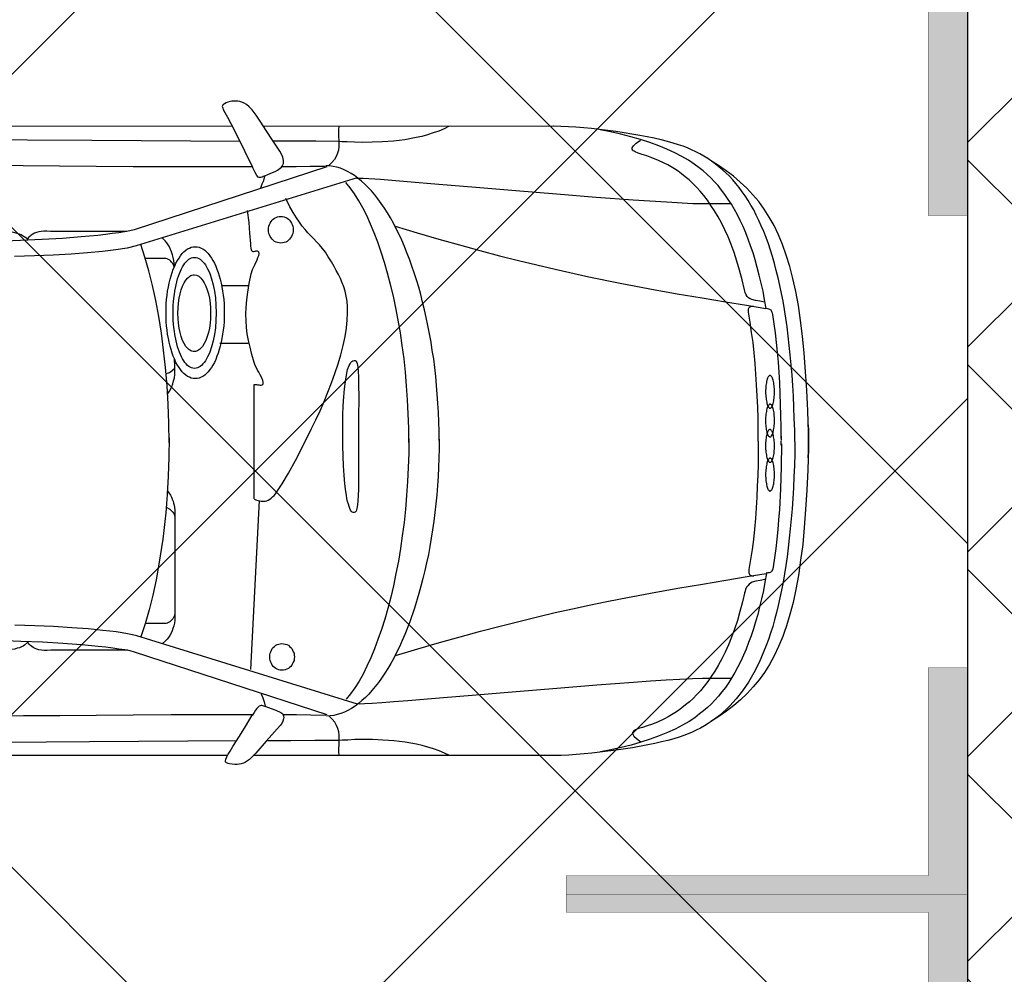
# Model space of a CAD drawing. Header units: millimetres. Extents: x 747415 to 1601423, y -236173 to 551995.
# Tile 447 of 549: x 1159889 to 1162609, y 195716 to 198354. Entities that reach past the tile are written whole.
import ezdxf

# ---------------------------------------------------------------- set-up
doc = ezdxf.new("R2010")
doc.units = ezdxf.units.MM
doc.header["$LTSCALE"] = 100
doc.header["$MEASUREMENT"] = 0
doc.linetypes.add('DASHED2', pattern=[9.525, 6.35, -3.175])
doc.layers.get('0').update_dxf_attribs({"linetype": 'CONTINUOUS', "lineweight": 0})
for name, color, linetype in [('T--A9041_VERHARDING_Parkeren', 9, 'CONTINUOUS'), ('T--L9041_VERHARDING_Wegen', 7, 'CONTINUOUS'), ('T--L9082_INRICHTING_SPECIFIEK_Auto', 8, 'CONTINUOUS')]:
    doc.layers.add(name, color=color, linetype=linetype)
for name, color, linetype, lineweight in [('T--A9041_VERHARDING_Wegen', 21, 'CONTINUOUS', 0), ('T--A9042_BEPLANTING', 90, 'CONTINUOUS', 0), ('T--L9067_BEHEERVOORZIENING_Belijning', 7, 'DASHED2', 0)]:
    doc.layers.add(name, color=color, linetype=linetype, lineweight=lineweight)
doc.layers.add('T--A9072_BELIJNING', color=7, linetype='CONTINUOUS', lineweight=0, true_color=0xffffff)

# ---------------------------------------------------------------- blocks, each defined once
blk = doc.blocks.new('auto17')
for p, q in [((703.6, 867.6), (1533.8, 867.6)), ((1604.8, 867.6), (3518.7, 867.6)), ((1540.9, 629.4), (1516.7, 162.7)), ((115.7, 361.8), (115.3, 362.7)), ((75.7, 9.3), (75.7, -1.4)), ((75.7, -15.2), (75.7, -2.9)), ((1548.1, -271.5), (1626.2, -271.5)), ((1545.7, -430.3), (1621.5, -430.3)), ((705, -871.5), (1505.7, -871)), ((1591.9, -871), (3520.1, -872))]:
    blk.add_line(p, q)
for points in [[(1499.5, 732.3), (1484.7, 737.2), (1471.9, 741.6), (1458.1, 748.5), (1454.7, 750.4), (1452.3, 752.9), (1450.9, 755.8), (1450, 758.8), (1449.5, 762.2), (1450, 765.6), (1451.9, 772), (1455.2, 778.9), (1459.5, 784.3), (1498.1, 827.9), (1527.1, 860.7), (1544.8, 878.4), (1550, 882.3), (1555.7, 885.7), (1561.4, 888.2), (1567.2, 890.1), (1572.8, 891.6), (1578.1, 892.1), (1585.2, 892.1), (1592.4, 891.6), (1599.5, 890.1), (1602.9, 889.7), (1605.3, 888.7), (1607.6, 887.2), (1609.5, 885.7), (1610.5, 884.3), (1611, 882.8), (1610, 877.4), (1607.1, 870.5), (1602.9, 863.2), (1598.1, 855.3), (1593.8, 848.5), (1590, 842.6), (1572.4, 814.1), (1555.7, 786.7), (1536.7, 755.8)], [(37.6, 1), (38.1, 33.9), (39, 66.2), (40.5, 97.1), (41.9, 127.5), (43.8, 156.8), (45.7, 185.8), (48.1, 213.7), (50.5, 241.2), (53.3, 267.1), (56.2, 293.1), (59.5, 318.1), (62.9, 342.1), (66.7, 365.7), (70.5, 388.7), (74.8, 410.8), (79.1, 431.8), (83.8, 452.9), (88.6, 472.5), (93.8, 492.1), (99.1, 510.7), (104.8, 528.9), (110.5, 546.5), (116.7, 563.2), (123.3, 579.4), (136.7, 610.3), (151, 638.7), (166.2, 664.7), (182.4, 688.7), (199.6, 710.3), (217.7, 730.4), (226.7, 739.2), (236.7, 748), (246.2, 756.3), (256.3, 764.2), (266.7, 771.5), (277.2, 778.9), (287.7, 785.2), (298.6, 791.6), (310.1, 797), (321.5, 802.4), (333, 807.8), (344.9, 812.2), (357.7, 816.6), (372.5, 821), (388.7, 825.4), (405.8, 829.8), (424.9, 834.2), (444.4, 838.2), (486.3, 846), (531.1, 852.9), (576.9, 858.3)], [(116.2, 364.2), (120.5, 388.2), (124.8, 411.7), (130, 434.3), (135.2, 456.3), (140.5, 477.4), (146.2, 498), (152.4, 517.6), (158.6, 536.7), (165.7, 555.3), (172.4, 573), (179.6, 590.2), (187.2, 606.8), (195.3, 622.5), (203.4, 637.7), (211.9, 651.9), (220.5, 665.6), (229.6, 678.9), (239.1, 691.1), (248.6, 703.4), (258.6, 714.2), (268.6, 725), (279.1, 734.8), (290.1, 744.1), (301, 752.4), (314.4, 763.2), (330.1, 773.5), (348.2, 783.8), (368.2, 794.1), (389.6, 803.9), (413, 813.2), (437.3, 822.5), (463, 830.8), (489.6, 838.7), (517.3, 845.5), (545.9, 851.9), (574.4, 857.3)], [(576.9, 858.3), (598.7, 860.7), (620.2, 862.7), (641.6, 864.7), (662.6, 866.1), (683, 867.1), (703.1, 867.6)], [(991.7, 867.6), (1006, 860.7), (1020.8, 854.4), (1036, 849), (1051.3, 844.1), (1067, 839.6), (1082.7, 836.2), (1098.4, 833.3), (1114.1, 830.3), (1129.9, 828.4), (1145.6, 826.9), (1160.8, 825.4), (1175.6, 824.5), (1204.2, 823.5), (1230.4, 823), (1253.2, 823.5), (1272.8, 824.5), (1288, 824.9), (1297.5, 825.4), (1364.2, 825.9), (1429.9, 826.4), (1494.7, 826.4)], [(1297.1, 866.6), (1297.5, 856.8), (1297.5, 847.5), (1297.1, 838.2), (1297.1, 828.9), (1296.6, 820), (1297.1, 810.7), (1298, 801.9), (1300.4, 793.1), (1303.7, 784.3), (1308.5, 775.4), (1315.6, 767.1), (1324.7, 758.3)], [(121, 381.3), (133.4, 383.8), (145.3, 385.8), (155.7, 388.7), (160, 391.2), (164.3, 394.1), (168.1, 398), (171.5, 402.4), (173.8, 408.8), (175.8, 416.6), (175.8, 415.2), (182.4, 443.1), (189.6, 469.6), (196.7, 494.6), (204.8, 518.6), (212.9, 540.6), (221.5, 561.7), (230.5, 581.3), (239.6, 600), (249.1, 617.1), (258.6, 633.8), (268.6, 649), (278.6, 662.7), (288.6, 675.9), (298.6, 688.2), (308.7, 699), (319.1, 709.8), (329.1, 719.1), (339.6, 727.4), (349.6, 735.7), (359.6, 743.1), (369.2, 749.5), (378.7, 755.3), (388.2, 760.7), (397.7, 765.6), (415.4, 774), (431.5, 780.3), (445.9, 785.2), (458.7, 789.6), (469.7, 793.1), (477.8, 796.5), (481.1, 798), (483.5, 799.9), (484.9, 801.9), (486.3, 803.9), (486.3, 805.8), (485.8, 808.3), (482.5, 813.7), (475.4, 820.5), (463.5, 829.3)], [(1579.1, 826.9), (1986.8, 829.3), (2343.6, 831.8)], [(2336.4, -835.2), (1979.7, -832.8), (1571.4, -830.3)], [(1246.1, 725), (1855.8, 536.7), (1867.7, 533.8), (1881, 530.8), (1896.3, 528.4), (1912.5, 525.9), (1930.1, 523.5), (1949.2, 521.5), (1990.1, 517.6), (2035.4, 514.2), (2085.4, 511.2), (2137.3, 508.8), (2192.6, 506.8)], [(1.9, -49.5), (0.9, -44.6), (0, -32.3), (0, -16.2), (0, 0), (0, 12.2), (0.4, 17.7), (2.4, 77.9), (4.7, 134.3), (8.1, 187.2), (11.9, 237.2), (16.2, 284.3), (21.9, 327.9), (28.1, 369.6), (35.2, 408.3), (42.8, 444.1), (47.1, 461.3), (51.4, 477.9), (56.2, 493.6), (61, 509.3), (66.2, 524.5), (71.4, 538.7), (82.9, 566.1), (94.8, 591.6), (108.1, 615.6), (121.9, 637.7), (136.7, 658.3), (152.9, 677.9), (170, 696), (187.7, 713.2), (206.7, 728.9), (226.7, 744.6), (247.7, 759.3), (270.1, 773)], [(1020.3, -6.4), (1020.3, 19.6), (1021.2, 45.6), (1022.2, 71.1), (1023.2, 96.6), (1025.1, 121.6), (1027, 146.6), (1029.3, 171.5), (1032.2, 195.6), (1035.1, 219.6), (1038.4, 243.6), (1042.2, 266.7), (1046.5, 289.7), (1050.3, 312.2), (1055.1, 334.8), (1059.8, 356.4), (1065.1, 377.9), (1070.8, 399), (1076.5, 419.6), (1088.4, 459.8), (1101.3, 497.5), (1115.6, 532.8), (1122.7, 549.9), (1130.3, 566.6), (1138, 582.3), (1146.1, 598), (1154.2, 612.7), (1162.3, 626.9), (1170.8, 640.1), (1179.4, 653.4), (1188, 665.2), (1197, 676.9), (1206.1, 687.7), (1215.1, 697.5), (1224.2, 707.3), (1233.7, 715.7), (1243.2, 723.5), (1252.7, 730.8), (1262.3, 737.2), (1272.3, 742.6), (1281.8, 747.5), (1291.8, 751.4), (1301.8, 754.4), (1311.8, 756.8), (1321.8, 757.8), (1331.8, 758.3)], [(1329.4, 754.9), (1862.5, 581.3), (1874.4, 578.4), (1888.7, 575.5), (1904.9, 573), (1922, 570.5), (1941.6, 568.1), (1962.5, 565.7), (2008.2, 561.7), (2059.7, 557.8), (2115.9, 554.4), (2175.9, 551.9), (2239.2, 549.5)], [(1333.7, 756.3), (1375.2, 755.8), (1414.2, 755.3), (1453.3, 754.9)], [(1499, 732.8), (1502.4, 731.8), (1505.2, 730.8), (1507.6, 729.9), (1510, 729.4), (1512.4, 729.4), (1515.2, 729.9), (1517.6, 731.3), (1520.5, 733.8), (1523.8, 737.2), (1527.6, 742.1), (1531.9, 748.5), (1536.7, 756.3)], [(1535.7, 754.9), (1651.5, 754.9), (1760.5, 754.9), (1865.3, 755.8), (1967.8, 756.3), (2068.7, 757.3), (2168.8, 757.8), (2269.3, 758.8), (2372.7, 759.3), (2479.3, 759.7), (2589.4, 759.7), (2706.1, 759.3), (2830.9, 758.3), (2925.7, 756.3), (3030, 752.9), (3139.1, 749), (3248.1, 744.6), (3353.4, 741.1), (3450.1, 739.7)], [(1246.1, 724), (1240.8, 724.5), (1227, 724), (1205.1, 722.5), (1178.9, 720.5), (1146.1, 718.1), (1107, 715.2), (1019.8, 707.8), (917.9, 699.5), (807.4, 690.1), (695, 680.8), (584.9, 672), (483.5, 664.7), (436.3, 661.2), (393.4, 658.3), (355.3, 656.3), (321, 654.8), (293.4, 653.9), (272.5, 653.9), (213.9, 653.9)], [(1104.2, -7.8), (1104.6, 31.9), (1105.6, 71.1), (1107.5, 110.3), (1110.3, 148.5), (1113.7, 186.3), (1117.5, 223.5), (1122.2, 260.3), (1127.5, 295.6), (1133.2, 330.4), (1139.9, 364.7), (1146.5, 398), (1154.2, 429.9), (1162.3, 460.8), (1170.8, 490.7), (1179.9, 519.1), (1189.4, 546.5), (1198.9, 572.5), (1209.4, 597), (1219.9, 620.5), (1230.8, 642.1), (1241.8, 661.7), (1253.2, 680.3), (1265.1, 697), (1277, 711.7)], [(1511.9, 696.5), (1507.6, 708.3), (1503.8, 718.6), (1500.9, 731.3)], [(1420.4, 594.6), (1420.9, 599.5), (1421.4, 604.4), (1423.3, 609.3), (1425.2, 613.2), (1427.6, 617.6), (1430.4, 621), (1433.8, 624), (1437.1, 626.9), (1441.4, 628.9), (1445.7, 630.3), (1450, 631.3), (1454.7, 631.8), (1459.5, 631.3), (1463.8, 630.3), (1468.1, 628.9), (1471.9, 626.9), (1475.2, 624), (1478.6, 621), (1481.4, 617.6), (1483.8, 613.2), (1485.7, 609.3), (1487.6, 604.4), (1488.5, 599.5), (1488.5, 594.6), (1488.5, 589.7), (1487.6, 584.8), (1485.7, 580.4), (1483.8, 575.9), (1481.4, 572), (1478.6, 568.6), (1475.2, 565.7), (1471.9, 562.7), (1468.1, 560.7), (1463.8, 559.3), (1459.5, 558.3), (1454.7, 557.8), (1450, 558.3), (1445.7, 559.3), (1441.4, 560.7), (1437.1, 562.7), (1433.8, 565.7), (1430.4, 568.6), (1427.6, 572), (1425.2, 575.9), (1423.3, 580.4), (1421.4, 584.8), (1420.9, 589.7), (1420.4, 594.6), (1420.4, 594.6)], [(1140.8, 591.1), (1079.4, 572.5), (1019.8, 555.3), (962.7, 539.2), (906.4, 524), (852.1, 509.8), (800.2, 496.6), (748.8, 484.3), (699.7, 472.5), (652.1, 462.2), (605.9, 451.9), (561.6, 442.6), (519.2, 434.3), (436.8, 418.6), (361.5, 404.9), (292.9, 393.6), (228.1, 382.8), (169.5, 373), (117.2, 364.2)], [(1880.7, 576.4), (2093.5, 576.4), (2103, 576.9), (2111.6, 576.9), (2118.8, 576.4), (2125.9, 575.5), (2131.6, 573.5), (2136.8, 571.5), (2141.6, 569.1), (2145.9, 566.1), (2149.7, 563.2), (2153.1, 559.8), (2155.9, 555.8), (2158.7, 551.9)], [(2157.3, 555.4), (2165.9, 562.7), (2169.7, 565.2), (2174.5, 567.1), (2179.7, 569.6), (2185.9, 571), (2193.1, 573), (2200.7, 574.5), (2209.2, 575.5), (2219.3, 576.4), (2230.2, 576.9), (2242.1, 576.9), (2255.4, 576.4), (2353.6, 577.4)], [(1771.4, 134.9), (1762.4, 148), (1760.1, 153.4), (1757.7, 158.8), (1755.3, 164.2), (1753.9, 170.1), (1752.5, 176), (1751.5, 181.9), (1750.5, 188.2), (1750.5, 194.6), (1750.5, 486.2), (1751, 494.1), (1752, 501.9), (1753.4, 509.3), (1755.8, 516.1), (1758.2, 523), (1761, 529.4), (1764.4, 535.7), (1768.2, 541.2), (1772, 546.1), (1776.3, 550.4), (1785.2, 558.5)], [(1766.7, -10.3), (1767.2, 43.1), (1769.1, 95.1), (1772, 146.1), (1773.9, 171.5), (1775.8, 196.6), (1778.2, 221.1), (1781, 245.1), (1783.9, 269.1), (1787.2, 292.1), (1794.4, 338.2), (1802.5, 382.3), (1811.5, 424.5), (1821.5, 465.2), (1832.5, 503.4), (1844.4, 539.2)], [(1774.6, 181.4), (1764.4, 186.8), (1761.5, 189.2), (1758.6, 191.7), (1756.3, 194.6), (1754.3, 197.5), (1752.9, 201.5), (1751.5, 204.9), (1750.5, 208.8), (1750.5, 212.7), (1750.5, 470.6), (1750.5, 474.5), (1751.5, 478.9), (1752.9, 482.3), (1754.3, 486.2), (1756.3, 489.7), (1759.1, 492.6), (1761.5, 495.5), (1764.4, 498), (1767.7, 500), (1771, 501.4), (1774.8, 502.4), (1778.7, 502.4), (1832.1, 502.4)], [(74.8, 5.9), (75.3, 69.6), (77.1, 130.4), (80.5, 187.8), (82.9, 215.7), (84.8, 243.1), (87.6, 269.6), (90.5, 295.6), (93.8, 321.1), (97.6, 345.6), (97.6, 345.6), (97.6, 346.6), (97.6, 347), (98.6, 351.4), (100, 354.4), (101, 356.8), (102.4, 358.8), (103.8, 360.3), (105.7, 361.3), (109.1, 362.2), (112.9, 362.7), (117.2, 363.7)], [(139.1, -1.4), (139.1, 30.4), (139.6, 61.8), (140.5, 92.6), (141.5, 123), (142.4, 153.4), (144.3, 183.3), (146.7, 212.7), (149.1, 241.7), (152.4, 270.1), (155.7, 298.5), (160, 326), (164.8, 353.4), (165.3, 356.8), (164.8, 359.8), (164.8, 362.7), (164.3, 365.2), (163.4, 366.7), (162.4, 367.6), (160.5, 368.6), (158.6, 369.6), (155.3, 370.6), (151.5, 371.1)], [(1243.7, -13.2), (1243.7, 42.7), (1243.2, 91.2), (1243.7, 130.9), (1244.2, 148.5), (1245.1, 163.2), (1246.1, 175), (1247.5, 184.8), (1249.4, 191.7), (1252.3, 194.6), (1255.2, 196.1), (1258, 196.1), (1260.4, 195.1), (1262.8, 192.6), (1265.1, 189.2), (1267.5, 184.8), (1269.4, 179.4), (1271.3, 172.5), (1273.2, 165.2), (1275.1, 156.8), (1276.6, 148), (1278, 138.2), (1280.9, 116.7), (1282.8, 93.1), (1284.7, 67.2), (1285.6, 39.7), (1286.6, 11.8), (1286.6, -17.1), (1286.6, -45.6), (1286.1, -73), (1285.2, -99), (1283.7, -123.5), (1281.8, -146), (1279.4, -166.1), (1276.6, -183.8), (1273.2, -199), (1269, -210.3), (1266.6, -215.2), (1264.2, -218.6), (1261.3, -221.6), (1258.5, -223.5), (1255.6, -224.5), (1252.3, -224), (1250.9, -223.5), (1249.4, -221.6), (1248, -218.6), (1247, -215.7), (1246.1, -211.2), (1245.1, -205.8), (1244.2, -194.1), (1243.2, -178.9), (1243.2, -160.7), (1242.8, -119.6), (1243.2, -69.6), (1243.7, -13.2), (1243.7, -13.2)], [(1531.4, 158.8), (1524.3, 161.8), (1517.6, 163.2), (1511.9, 164.2), (1506.2, 164.7), (1501.4, 164.2), (1496.7, 163.2), (1492.4, 161.8), (1488.1, 159.3), (1484.2, 156.4), (1480.4, 152.9), (1476.6, 149), (1472.8, 144.6), (1466.6, 135.8), (1454.2, 116.2), (1437.1, 86.8), (1417.6, 52), (1395.7, 10.3), (1372.8, -36.3), (1360.9, -60.3), (1349.4, -85.3), (1338.5, -111.3), (1328, -136.7), (1317.5, -162.7), (1308.5, -188.7), (1299.4, -214.7), (1291.8, -240.2), (1285.6, -265.2), (1280.4, -290.1), (1276.6, -313.7), (1274.2, -336.2), (1273.2, -355.3), (1273.7, -372.5), (1274.7, -388.2), (1277, -402.4), (1279.9, -415.6), (1283.7, -427.4), (1288, -439.2), (1292.8, -450.4), (1298.5, -461.7), (1304.7, -473), (1310.9, -484.3), (1318, -496.5), (1326.6, -510.7), (1334.7, -523.5), (1342.8, -533.8), (1350.9, -543.6), (1359, -552.4), (1367.1, -560.7), (1374.7, -569), (1382.8, -577.4), (1390.4, -586.2), (1398.5, -595.5), (1406.1, -606.3), (1414.2, -618.6), (1423.8, -633.3), (1432.8, -649), (1443.8, -671.5)], [(1531.4, 157.8), (1531.4, -157.8), (1528.6, -158.3), (1525.2, -157.8), (1521.9, -157.3), (1518.1, -156.8), (1514.7, -156.4), (1511.9, -156.4), (1509, -156.8), (1507.1, -158.3), (1506.2, -160.7), (1506.2, -164.2), (1507.6, -169.1), (1510.5, -176), (1514.7, -184.3), (1518.5, -191.6), (1521.9, -197.5), (1525.2, -203.9), (1528.6, -210.3), (1531.4, -218.6), (1537.6, -240.7), (1542.8, -260.8), (1547.1, -279.4), (1550.5, -298), (1552.8, -315.7), (1553.8, -333.8), (1554.3, -351.9), (1553.3, -371), (1551.4, -391.6), (1549, -413.2), (1545.2, -437.2), (1540, -463.7), (1536.2, -475.4), (1530, -488.7), (1523.3, -502.4), (1521, -508.8), (1519, -514.6), (1518.1, -519.1), (1518.1, -521), (1518.5, -523), (1519, -523.9), (1520, -525), (1521.9, -525.9), (1523.8, -525.9), (1526.7, -525.9), (1528.6, -525.4), (1530.9, -525), (1532.9, -524.4), (1534.3, -524.4), (1535.7, -525), (1536.7, -525.4), (1538.1, -527.4), (1539, -530.3), (1539.5, -534.3), (1540.5, -539.7), (1540.9, -547), (1543.3, -576.4), (1545.7, -605.8), (1549.5, -638.7)], [(1.4, 44.6), (0, 27), (0, -6.8), (0.4, -25), (2.4, -85.3), (4.7, -141.6), (8.1, -194.1), (11.9, -244.6), (16.6, -291.1), (21.9, -334.8), (28.1, -376.4), (35.2, -414.7), (43.3, -450.4), (51.9, -484.3), (61.4, -515.6), (71.9, -544.5), (83.3, -571.5), (95.3, -597), (108.6, -620.5), (122.4, -642.6), (137.7, -663.1), (153.8, -682.3), (170.5, -700.4), (188.6, -717.1), (207.7, -733.3), (227.7, -748.4), (248.6, -763.2), (271, -776.9)], [(37.6, 1), (38.1, -31.8), (39.5, -64.2), (40.5, -95.1), (41.9, -125.4), (43.8, -155.4), (45.7, -183.8), (48.1, -212.2), (50.5, -239.7), (53.3, -266.1), (56.2, -291.6), (59.5, -317.1), (62.9, -341.1), (66.7, -364.7), (70.5, -387.7), (74.8, -409.7), (79.1, -431.8), (83.8, -452.4), (89.1, -472.5), (94.3, -492.1), (99.5, -511.2), (105.2, -529.3), (111, -547), (117.2, -564.2), (123.8, -580.3), (130.5, -596), (137.2, -611.2), (144.3, -625.9), (151.5, -640.1), (159.1, -653.4), (167.2, -666.6), (174.8, -678.9), (183.4, -690.6), (192, -701.9), (200.5, -713.2), (209.6, -723.5), (218.6, -733.3), (228.1, -742.6), (237.7, -751.4), (247.7, -759.7), (257.7, -767.6), (267.7, -775.4), (278.6, -782.3), (289.1, -789.1), (300.1, -795), (311.5, -800.9), (322.9, -806.3), (334.4, -811.7), (346.3, -816.1), (359.1, -820.5), (373.9, -824.9), (390.1, -829.3), (407.3, -833.7), (426.3, -838.2), (445.9, -842.1), (466.3, -846), (487.8, -849.9), (509.7, -853.3), (532, -856.8), (554.9, -859.7), (577.8, -862.7)], [(1104.2, 2.5), (1104.6, -37.2), (1105.6, -76.5), (1107.5, -115.7), (1110.3, -153.9), (1113.7, -191.6), (1117.5, -228.4), (1122.2, -265.2), (1127.5, -300.9), (1133.7, -335.8), (1139.9, -369.6), (1147, -402.4), (1154.7, -434.3), (1162.7, -465.2), (1171.3, -495.1), (1180.3, -523.5), (1189.9, -550.9), (1199.9, -576.9), (1209.9, -600.9), (1220.4, -624.5), (1231.3, -646), (1242.8, -665.6), (1254.2, -684.3), (1266.1, -700.9), (1278, -715.6)], [(1766.7, 2), (1767.2, -51), (1769.1, -103.4), (1772, -154.4), (1776.3, -204.4), (1781.5, -252.9), (1787.7, -299.9), (1794.8, -345.6), (1803.4, -389.7), (1812.5, -431.3), (1822.5, -471.5), (1833.4, -509.8), (1844.9, -544.4)], [(75.7, -8.8), (75.7, -41.2), (76.2, -72.5), (77.1, -102.9), (78.1, -133.3), (79.5, -162.7), (81.4, -191.6), (83.3, -219.6), (85.7, -247.5), (88.6, -274), (91.4, -300.5), (94.8, -325.9), (98.6, -351), (99.5, -355.3), (101, -358.8), (101.9, -361.2), (103.4, -363.2), (104.8, -364.2), (106.7, -365.1), (110, -366.1), (113.8, -366.6), (118.1, -367.6)], [(139.1, -1.4), (139.1, -33.3), (139.6, -64.7), (140.5, -95.6), (141.5, -126.5), (143.4, -156.8), (145.3, -186.7), (147.6, -216.2), (150, -245.1), (153.4, -274), (157.2, -301.9), (161.5, -329.9), (166.2, -357.3), (166.2, -360.7), (165.7, -363.7), (165.7, -366.6), (165.3, -369.1), (164.3, -370.5), (163.4, -371.5), (161.5, -372.5), (159.6, -373.5), (156.2, -374.5), (152.4, -375)], [(1020.8, -2.9), (1020.8, -28.9), (1021.7, -54.9), (1022.7, -80.4), (1023.7, -105.9), (1025.5, -130.8), (1027.5, -155.4), (1029.8, -180.4), (1032.7, -204.4), (1035.6, -228.4), (1039.4, -251.9), (1042.7, -275), (1047, -298), (1051.3, -320.6), (1056, -342.6), (1060.8, -364.2), (1066.1, -385.7), (1071.3, -406.3), (1077, -426.9), (1083.2, -447), (1089.4, -466.6), (1095.6, -485.3), (1102.2, -503.9), (1109.4, -522), (1116.5, -539.2), (1123.7, -556.3), (1131.3, -572.5), (1138.9, -588.2), (1147, -603.9), (1155.1, -618.1), (1163.2, -632.3), (1171.8, -645.5), (1180.3, -658.3), (1189.4, -670.5), (1198, -681.8), (1207, -692.6), (1216.1, -702.4), (1225.6, -711.7), (1235.1, -720), (1244.7, -727.9), (1254.2, -735.2), (1263.7, -741.1), (1273.2, -746.5), (1283.2, -751.4), (1293.3, -755.3), (1303.2, -758.3), (1313.3, -760.7), (1323.3, -761.7), (1333.3, -762.2)], [(1770.7, -131), (1765.3, -139.7), (1761.5, -145.6), (1758.6, -151.9), (1756.3, -159.3), (1753.9, -167.6), (1752, -176), (1751, -185.8), (1750.5, -196), (1750.5, -207.3), (1751.3, -228.1)], [(1614.3, -356.3), (1614.3, -343.6), (1614.8, -331.3), (1615.7, -319.6), (1617.2, -307.8), (1618.6, -296.5), (1620.5, -285.3), (1622.9, -274.5), (1625.3, -264.2), (1628.1, -254.4), (1631, -244.6), (1634.3, -235.8), (1637.6, -227.4), (1641.4, -219.1), (1645.3, -211.7), (1649.5, -204.9), (1653.8, -199), (1658.6, -193.1), (1663.4, -188.2), (1668.1, -183.8), (1672.9, -180.4), (1678.1, -177.9), (1683.4, -175.5), (1688.6, -174.5), (1694.3, -174), (1700, -174.5), (1705.3, -175.5), (1710.5, -177.9), (1715.8, -180.4), (1720.5, -183.8), (1725.8, -188.2), (1730.5, -193.1), (1734.8, -199), (1739.1, -204.9), (1743.4, -211.7), (1747.7, -219.1), (1751, -227.4), (1754.8, -235.8), (1758.2, -244.6), (1761, -254.4), (1763.9, -264.2), (1766.2, -274.5), (1768.6, -285.3), (1770.6, -296.5), (1772, -307.8), (1773.4, -319.6), (1774.4, -331.3), (1774.8, -343.6), (1774.8, -356.3), (1774.8, -368.6), (1774.4, -380.9), (1773.4, -393.1), (1772, -404.9), (1770.6, -416.1), (1768.6, -427.4), (1766.2, -438.2), (1763.9, -448.5), (1761, -458.3), (1758.2, -467.6), (1754.8, -476.9), (1751, -485.3), (1747.7, -493.1), (1743.4, -500.4), (1739.1, -507.3), (1734.8, -513.7), (1730.5, -519.6), (1725.8, -524.4), (1720.5, -528.9), (1715.8, -532.3), (1710.5, -534.8), (1705.3, -537.2), (1700, -538.2), (1694.3, -538.7), (1688.6, -538.2), (1683.4, -537.2), (1678.1, -534.8), (1672.9, -532.3), (1668.1, -528.9), (1663.4, -524.4), (1658.6, -519.6), (1653.8, -513.7), (1649.5, -507.3), (1645.3, -500.4), (1641.4, -493.1), (1637.6, -485.3), (1634.3, -476.9), (1631, -467.6), (1628.1, -458.3), (1625.3, -448.5), (1622.9, -438.2), (1620.5, -427.4), (1618.6, -416.1), (1617.2, -404.9), (1615.7, -393.1), (1614.8, -380.9), (1614.3, -368.6), (1614.3, -356.3), (1614.3, -356.3)], [(1774.8, -187.9), (1768.6, -189.7), (1765.8, -191.1), (1762.9, -192.6), (1750.5, -203.2)], [(1636.7, -355.8), (1637.2, -334.8), (1638.6, -314.7), (1641.4, -296), (1644.8, -278.4), (1649.1, -261.7), (1654.3, -247.5), (1656.7, -240.7), (1660, -234.3), (1662.9, -228.4), (1666.2, -223.5), (1669.5, -218.6), (1672.9, -214.7), (1676.7, -210.8), (1680.5, -207.8), (1684.3, -205.4), (1688.1, -203.9), (1691.9, -202.9), (1696.2, -202.4), (1700.5, -202.9), (1704.3, -203.9), (1708.1, -205.4), (1711.9, -207.8), (1715.8, -210.8), (1719.1, -214.7), (1722.9, -218.6), (1726.2, -223.5), (1729.6, -228.4), (1732.5, -234.3), (1735.3, -240.7), (1738.1, -247.5), (1743.4, -261.7), (1747.2, -278.4), (1750.5, -296), (1752, -305.3), (1753.4, -315.2), (1754.3, -325), (1754.8, -334.8), (1755.3, -345.6), (1755.3, -355.8), (1755.3, -366.1), (1754.8, -376.9), (1754.3, -386.7), (1753.4, -396.5), (1752, -406.3), (1750.5, -415.6), (1747.2, -433.3), (1743.4, -450), (1738.1, -464.2), (1735.3, -471), (1732.5, -477.4), (1729.6, -483.3), (1726.2, -488.2), (1722.9, -493.1), (1719.1, -497), (1715.8, -500.9), (1711.9, -503.9), (1708.1, -506.3), (1704.3, -507.8), (1700.5, -508.8), (1696.2, -509.2), (1691.9, -508.8), (1688.1, -507.8), (1684.3, -506.3), (1680.5, -503.9), (1676.7, -500.9), (1672.9, -497), (1669.5, -493.1), (1666.2, -488.2), (1662.9, -483.3), (1660, -477.4), (1656.7, -471), (1654.3, -464.2), (1649.1, -450), (1644.8, -433.3), (1641.4, -415.6), (1638.6, -397), (1637.2, -376.9), (1636.7, -355.8), (1636.7, -355.8)], [(1652, -354.9), (1652.4, -340.7), (1653.3, -326.9), (1655.3, -313.7), (1658.1, -301.4), (1661, -290.1), (1665.3, -279.9), (1669.5, -271), (1674.3, -263.2), (1679.6, -257.3), (1682.4, -254.9), (1685.3, -252.9), (1688.1, -250.9), (1691, -250), (1693.9, -249), (1697.2, -249), (1700, -249), (1703.4, -250), (1706.2, -250.9), (1709.1, -252.9), (1711.9, -254.9), (1714.8, -257.3), (1720.1, -263.2), (1724.8, -271), (1729.1, -279.9), (1732.9, -290.1), (1735.8, -301.4), (1738.6, -313.7), (1740.5, -326.9), (1741.5, -340.7), (1742, -354.9), (1741.5, -369.1), (1740.5, -382.8), (1738.6, -396), (1735.8, -408.3), (1732.9, -419.6), (1729.1, -429.9), (1724.8, -438.7), (1720.1, -446.5), (1714.8, -452.4), (1711.9, -454.8), (1709.1, -456.8), (1706.2, -458.8), (1703.4, -459.8), (1700, -460.7), (1697.2, -460.7), (1691, -459.8), (1684.8, -457.3), (1679.6, -452.4), (1674.3, -446.5), (1669.5, -438.7), (1665.3, -429.9), (1661, -419.6), (1658.1, -408.3), (1655.3, -396), (1653.3, -382.8), (1652.4, -369.1), (1652, -354.9), (1652, -354.9)], [(117.2, -368.1), (121.5, -392.1), (125.8, -415.6), (131, -438.2), (136.2, -460.2), (141.5, -481.3), (147.2, -501.9), (153.4, -521.5), (160, -540.6), (166.7, -559.3), (173.4, -576.9), (181, -594.1), (188.6, -610.7), (196.2, -626.4), (204.8, -641.6), (212.9, -655.8), (222, -669.5), (231, -682.8), (240.5, -695), (250.1, -707.3), (260.1, -718.1), (270.1, -728.9), (280.6, -738.7), (291.5, -748), (302.5, -756.3), (315.8, -767.1), (331.5, -777.4), (349.6, -787.7), (369.2, -798), (391.1, -807.8), (413.9, -817.1), (438.2, -826.4), (464, -834.7), (491.1, -842.6), (518.2, -849.4), (546.8, -855.8), (575.4, -861.2)], [(1142.3, -595.5), (1080.8, -576.9), (1021.2, -559.7), (964.1, -543.6), (907.9, -527.9), (853.6, -513.7), (801.2, -500.9), (700.2, -476.4), (606.8, -455.8), (520.1, -438.2), (438.2, -422.5), (362.9, -408.8), (293.9, -397.5), (229.1, -386.7), (171, -376.9), (118.1, -368.1)], [(121.9, -385.2), (134.8, -387.7), (146.2, -389.7), (156.7, -392.6), (161.5, -394.6), (165.7, -397.5), (169.5, -400.9), (172.4, -405.8), (174.8, -411.7), (176.7, -419.1), (183.4, -447), (190.5, -474), (197.7, -498.5), (205.8, -522.5), (213.9, -545), (222.4, -565.6), (231.5, -585.7), (240.5, -604.3), (250.1, -621.5), (259.6, -637.7), (269.6, -652.9), (279.6, -667.1), (289.6, -679.8), (299.6, -692.1), (309.6, -703.4), (320.1, -713.7), (330.1, -723), (340.6, -731.8), (350.6, -739.6), (360.6, -747), (370.1, -753.4), (379.6, -759.3), (389.1, -764.6), (398.7, -769.5), (416.3, -777.9), (432.5, -784.2), (446.8, -789.6), (459.7, -793.5), (470.6, -797.5), (478.7, -800.4), (482, -802.4), (484.4, -803.8), (485.8, -805.8), (487.3, -807.8), (487.3, -809.7), (486.8, -812.2), (483.5, -817.6), (476.3, -824.4), (464.4, -833.2)], [(1751.4, -484.4), (1753.4, -500.9), (1754.8, -508.8), (1756.7, -516.6), (1759.6, -524.4), (1762.4, -531.3), (1765.8, -538.2), (1769.1, -544.1), (1772.9, -549.5), (1777.2, -554.4), (1785.4, -562.8)], [(1752.1, -482.8), (1753.3, -485.8), (1754.8, -489.7), (1756.7, -493.2), (1759.5, -496.1), (1761.9, -499), (1764.8, -501.5), (1768.1, -503.4), (1771.4, -504.9), (1775.3, -505.9), (1779.1, -505.9), (1832.3, -505.9)], [(1247, -728.9), (1857.2, -540.6), (1882, -534.8), (1913.4, -529.8), (1950.6, -525.4), (1991.6, -521.5), (2036.8, -518.1), (2086.4, -515.6), (2138.7, -513.2), (2194, -511.2)], [(1330.9, -759.3), (1863.4, -585.7), (1875.3, -582.8), (1889.6, -579.8), (1905.8, -577.4), (1923.4, -574.9), (1942.5, -572.5), (1963.5, -570), (2009.2, -565.6), (2060.6, -561.7), (2117.3, -558.8), (2176.9, -555.8), (2240.2, -553.4)], [(1423.8, -585.2), (1424.2, -580.3), (1424.7, -575.4), (1426.6, -571), (1428.5, -566.6), (1430.9, -562.7), (1433.8, -559.3), (1437.1, -556.3), (1440.4, -553.4), (1444.3, -551.4), (1448.5, -549.9), (1452.8, -549), (1457.6, -548.4), (1462.3, -549), (1466.6, -549.9), (1470.9, -551.4), (1475.2, -553.4), (1478.6, -556.3), (1481.9, -559.3), (1484.7, -562.7), (1487.1, -566.6), (1489, -571), (1490.9, -575.4), (1491.9, -580.3), (1491.9, -585.2), (1491.9, -590.1), (1490.9, -595), (1489, -600), (1487.1, -603.9), (1484.7, -608.3), (1481.9, -611.7), (1478.6, -614.6), (1475.2, -617.6), (1470.9, -619.5), (1466.6, -621), (1462.3, -622), (1457.6, -622.5), (1452.8, -622), (1448.5, -621), (1444.3, -619.5), (1440.4, -617.6), (1437.1, -614.6), (1433.8, -611.7), (1430.9, -608.3), (1428.5, -603.9), (1426.6, -600), (1424.7, -595), (1424.2, -590.1), (1423.8, -585.2), (1423.8, -585.2)], [(1883, -580.8), (2094.5, -580.8), (2104, -581.3), (2112.5, -581.3), (2119.7, -580.3), (2126.8, -579.4), (2132.6, -577.9), (2138.3, -575.9), (2143, -573.5), (2147.3, -570.5), (2150.6, -567.6), (2154.5, -564.2), (2159.9, -556.7)], [(2157.3, -560.2), (2171.1, -569), (2175.4, -571.5), (2180.2, -573.5), (2185.9, -575.4), (2192.6, -576.9), (2200.2, -578.4), (2208.3, -579.4), (2217.8, -579.8), (2227.3, -579.8), (2238.8, -579.4), (2250.7, -578.4), (2351, -576.4)], [(1247.5, -727.9), (1230.8, -727.9), (1182.7, -724.9), (1108.4, -719.1), (1021.2, -711.7), (919.3, -703.4), (808.8, -694), (695.9, -684.7), (586.3, -675.9), (484.9, -668.5), (392.5, -662.2), (320.1, -658.3), (273.4, -657.8), (214.8, -657.8)], [(1512.9, -700.9), (1509, -712.2), (1505.2, -722), (1502.4, -733.3)], [(1501.9, -734.2), (1493.8, -738.2), (1487.1, -741.1), (1480.4, -743.5), (1473.8, -746.5), (1467.1, -750.4), (1459.5, -755.3), (1456.2, -758.3), (1453.8, -761.2), (1451.9, -765.1), (1450.9, -768.6), (1450, -772.5), (1450.5, -776.9), (1451.9, -785.7), (1455.7, -794.5), (1460.9, -802.8), (1480.9, -833.2), (1498.1, -859.7), (1513.3, -882.8), (1526.2, -902.4), (1537.1, -917.1), (1545.2, -925.4), (1552.8, -931.3), (1559.5, -935.2), (1565.7, -937.6), (1571.4, -939.6), (1576.7, -940.6), (1580.5, -941.1), (1585.2, -941.1), (1589.5, -941.1), (1593.3, -940.6), (1597.2, -940.1), (1600.5, -939.1), (1603.8, -938.1), (1609.1, -936.2), (1613.4, -933.7), (1616.2, -931.8), (1618.1, -930.3), (1619.1, -928.3), (1619.6, -926.4), (1619.1, -923.9), (1618.1, -921), (1616.7, -917.6), (1612.4, -909.2), (1605.3, -896.5), (1595.7, -878.9), (1576.7, -841.1), (1557.1, -801.4), (1535.7, -758.8)], [(1501.4, -734.2), (1506.2, -732.3), (1509.5, -730.8), (1512.9, -729.8), (1515.7, -729.4), (1518.1, -729.8), (1520, -730.8), (1524.3, -735.2), (1529, -744.1), (1535.7, -758.8)], [(1335.2, -760.2), (1376.6, -760.2), (1415.2, -759.7), (1454.2, -759.3)], [(1536.7, -759.3), (1652, -759.3), (1761, -759.3), (1865.8, -759.7), (1968.2, -760.2), (2069.2, -761.2), (2169.2, -762.2), (2270.2, -762.7), (2373.6, -763.2), (2480.3, -763.6), (2590.8, -763.6), (2707.5, -763.2), (2831.8, -762.2), (2926.6, -760.7), (3030.9, -757.3), (3140, -753.4), (3249.6, -748.9), (3354.4, -745.5), (3451.1, -744.1)], [(1298, -870.5), (1298.5, -861.2), (1298.5, -851.4), (1298.5, -842.1), (1298, -833.2), (1297.5, -823.9), (1298, -815.1), (1298.9, -805.8), (1301.4, -797), (1305.2, -788.1), (1309.9, -779.3), (1316.6, -771), (1326.1, -762.2)], [(992.7, -871.5), (1007, -864.6), (1021.7, -858.3), (1037, -852.9), (1052.2, -847.9), (1067.9, -843.6), (1083.6, -840.1), (1115.6, -834.2), (1147, -830.3), (1177, -828.3), (1205.6, -827.4), (1231.8, -826.9), (1254.2, -827.4), (1274.2, -828.3), (1289, -828.8), (1298.5, -829.3), (1361.4, -829.8), (1418.5, -829.8), (1479, -829.8)], [(577.8, -862.7), (599.7, -865.1), (621.1, -867.1), (642.6, -868.5), (663.5, -870), (684, -871), (704, -871.5)]]:
    blk.add_lwpolyline(points)
for points in [[(106.2, 45.7, 0.160669), (108.6, 46.6, 0.089762), (110.9, 49.1, 0.048317), (113, 53.3, 0.029972), (114.8, 59, 0.021217), (116.4, 65.8, 0.016703), (117.5, 73.7, 0.014363), (118.3, 82.2, 0.013351), (118.5, 91, 0.013351), (118.3, 99.9, 0.014363), (117.6, 108.4, 0.016703), (116.5, 116.3, 0.021217), (115, 123.1, 0.029972), (113.2, 128.8, 0.048317), (111.1, 133, 0.089762), (108.8, 135.6, 0.160669), (106.5, 136.5, 0.160669), (104.1, 135.6, 0.089762), (101.8, 133, 0.048317), (99.7, 128.8, 0.029972), (97.8, 123.2, 0.021217), (96.3, 116.3, 0.016703), (95.1, 108.5, 0.014363), (94.4, 100, 0.013351), (94.1, 91.1, 0.013351), (94.3, 82.3, 0.014363), (95, 73.8, 0.016703), (96.1, 65.9, 0.021217), (97.6, 59, 0.029972), (99.4, 53.4, 0.048317), (101.5, 49.2, 0.089762), (103.8, 46.6, 0.160669)], [(106.7, -33.6, 0.159094), (109.2, -32.7, 0.089825), (111.5, -30.1, 0.048671), (113.6, -25.9, 0.03028), (115.4, -20.3, 0.021465), (116.9, -13.4, 0.01691), (118, -5.5, 0.014547), (118.6, 3, 0.013523), (118.8, 11.8, 0.013523), (118.5, 20.7, 0.014547), (117.8, 29.2, 0.01691), (116.6, 37, 0.021465), (115, 43.9, 0.03028), (113.1, 49.5, 0.048671), (110.9, 53.7, 0.089825), (108.6, 56.3, 0.159094), (106.2, 57.1, 0.159094), (103.8, 56.3, 0.089825), (101.5, 53.7, 0.048671), (99.4, 49.5, 0.03028), (97.5, 43.8, 0.021465), (96, 36.9, 0.01691), (94.9, 29.1, 0.014547), (94.3, 20.5, 0.013523), (94.1, 11.7, 0.013523), (94.4, 2.8, 0.014547), (95.2, -5.7, 0.01691), (96.4, -13.5, 0.021465), (97.9, -20.4, 0.03028), (99.8, -26, 0.048671), (102, -30.2, 0.089825), (104.3, -32.7, 0.159094)], [(106.2, -103.6, 0.159111), (108.6, -102.8, 0.089825), (110.9, -100.2, 0.048668), (113.1, -96, 0.030277), (115, -90.4, 0.021462), (116.6, -83.5, 0.016908), (117.8, -75.7, 0.014545), (118.5, -67.2, 0.013521), (118.8, -58.3, 0.013521), (118.6, -49.5, 0.014545), (118, -41, 0.016908), (116.9, -33.1, 0.021462), (115.4, -26.2, 0.030277), (113.6, -20.6, 0.048668), (111.5, -16.4, 0.089825), (109.2, -13.8, 0.159111), (106.7, -12.9, 0.159111), (104.3, -13.7, 0.089825), (102, -16.3, 0.048668), (99.8, -20.5, 0.030277), (97.9, -26.1, 0.021462), (96.4, -33, 0.016908), (95.2, -40.8, 0.014545), (94.4, -49.3, 0.013521), (94.1, -58.2, 0.013521), (94.3, -67, 0.014545), (94.9, -75.5, 0.016908), (96, -83.4, 0.021462), (97.5, -90.3, 0.030277), (99.4, -95.9, 0.048668), (101.5, -100.1, 0.089825), (103.8, -102.7, 0.159111)], [(106.5, -182.9, 0.160669), (108.8, -182.1, 0.089762), (111.1, -179.5, 0.048317), (113.2, -175.3, 0.029972), (115, -169.6, 0.021217), (116.5, -162.7, 0.016703), (117.6, -154.9, 0.014363), (118.3, -146.4, 0.013351), (118.5, -137.5, 0.013351), (118.3, -128.7, 0.014363), (117.5, -120.2, 0.016703), (116.4, -112.3, 0.021217), (114.8, -105.5, 0.029972), (113, -99.8, 0.048317), (110.9, -95.6, 0.089762), (108.6, -93.1, 0.160669), (106.2, -92.2, 0.160669), (103.8, -93.1, 0.089762), (101.5, -95.7, 0.048317), (99.4, -99.9, 0.029972), (97.6, -105.5, 0.021217), (96.1, -112.4, 0.016703), (95, -120.2, 0.014363), (94.3, -128.8, 0.013351), (94.1, -137.6, 0.013351), (94.4, -146.5, 0.014363), (95.1, -155, 0.016703), (96.3, -162.8, 0.021217), (97.8, -169.7, 0.029972), (99.7, -175.3, 0.048317), (101.8, -179.5, 0.089762), (104.1, -182.1, 0.160669)]]:
    blk.add_lwpolyline(points, format="xyb", close=True)
blk = doc.blocks.new('9041_parkeerplaats_2500x5000_hoeklijn')
at = {"layer": 'T--A9072_BELIJNING', "linetype": 'Continuous'}
h = blk.add_hatch(color=256, dxfattribs=at)
h.paths.add_polyline_path([(-1200, -1390), (-1250, -1390), (-1250, -2500), (-625, -2500), (-625, -2390), (-1200, -2390)])
h.paths.add_polyline_path([(1250, -1390), (1200, -1390), (1200, -2390), (625, -2390), (625, -2500), (1250, -2500)])
at = {"layer": 'T--L9067_BEHEERVOORZIENING_Belijning', "const_width": 1}
for points in [[(-1200, -1390), (-1250, -1390), (-1250, -2500), (-625, -2500), (-625, -2390), (-1200, -2390)], [(1250, -1390), (1200, -1390), (1200, -2390), (625, -2390), (625, -2500), (1250, -2500)]]:
    blk.add_lwpolyline(points, close=True, dxfattribs=at)
blk = doc.blocks.new('*U293')
at = {"layer": 'T--L9067_BEHEERVOORZIENING_Belijning'}
blk.add_blockref('9041_parkeerplaats_2500x5000_hoeklijn', (0, 1945, -0.5), dxfattribs=at)
blk = doc.blocks.new('*U294')
at = {"layer": 'T--L9067_BEHEERVOORZIENING_Belijning', "color": 0, "linetype": 'ByBlock', "lineweight": -2, "transparency": 16777216}
for p in [(0, 0), (2500, 0)]:
    blk.add_blockref('*U293', p, dxfattribs=at)

msp = doc.modelspace()

# ---------------------------------------------------------------- hatches: boundary and pattern name
at = {"layer": 'T--A9041_VERHARDING_Parkeren', "linetype": 'Continuous'}
h = msp.add_hatch(dxfattribs=at)
h.set_pattern_fill('ANSI37', color=256, scale=10000, style=0)
h.paths.add_polyline_path([(1162508.673, 241218.765), (1162196.865, 241189.439), (1152508.673, 240937.759), (1152508.673, 193325.106), (1162508.673, 193325.106)])
at = {"layer": 'T--A9041_VERHARDING_Wegen', "linetype": 'Continuous'}
h = msp.add_hatch(dxfattribs=at)
h.set_pattern_fill('AR-HBONE', color=256, scale=100, style=0)
h.paths.add_polyline_path([(1162508.673, 193125.106), (1167408.673, 193834.318), (1167408.673, 241689.024), (1162508.673, 241218.765)])
at = {"layer": 'T--A9042_BEPLANTING'}
h = msp.add_hatch(dxfattribs=at)
h.set_pattern_fill('GRASS', color=256, scale=1500, style=0)
edge = h.paths.add_edge_path()
edge.add_line((1194589.183, 247525.193), (1194593.64, 247264.881))
edge.add_line((1194593.64, 247264.881), (1189597.042, 247120.843))
edge.add_line((1189597.042, 247120.843), (1179615.176, 246734.424))
edge.add_line((1179615.176, 246734.424), (1169673.169, 246260.926))
edge.add_line((1169673.169, 246260.926), (1159743.156, 245284.429))
edge.add_line((1159743.156, 245284.429), (1149794.302, 244232.037))
edge.add_line((1149794.302, 244232.037), (1139904.319, 243419.621))
edge.add_line((1139904.319, 243419.621), (1138613.747, 243325.021))
edge.add_line((1138613.747, 243325.021), (1135690.007, 243117.197))
edge.add_line((1135690.007, 243117.197), (1132771.926, 242932.503))
edge.add_line((1132771.926, 242932.503), (1129859.398, 242758.599))
edge.add_line((1129859.398, 242758.599), (1126616.556, 242566.575))
edge.add_line((1126616.556, 242566.575), (1123385.964, 242364.695))
edge.add_line((1123385.964, 242364.695), (1120184.728, 242139.833))
edge.add_line((1120184.728, 242139.833), (1117014.113, 241880.011))
edge.add_line((1117014.113, 241880.011), (1113876.289, 241570.228))
edge.add_line((1113876.289, 241570.228), (1110773.76, 241198.319))
edge.add_line((1110773.76, 241198.319), (1107692.214, 240764.72))
edge.add_line((1107692.214, 240764.72), (1104624.361, 240306.925))
edge.add_line((1104624.361, 240306.925), (1101572.465, 239835.828))
edge.add_line((1101572.465, 239835.828), (1100403.086, 239650.924))
edge.add_line((1100403.086, 239650.924), (1097780.987, 239217.99))
edge.add_line((1097780.987, 239217.99), (1095157.329, 238732.83))
edge.add_line((1095157.329, 238732.83), (1092526.922, 238274.052))
edge.add_line((1092526.922, 238274.052), (1089457.602, 237766.051))
edge.add_line((1089457.602, 237766.051), (1086388.73, 237224.846))
edge.add_line((1086388.73, 237224.846), (1083401.545, 236651.668))
edge.add_line((1083401.545, 236651.668), (1080469.385, 236024.459))
edge.add_line((1080469.385, 236024.459), (1077519.444, 235269.823))
edge.add_line((1077519.444, 235269.823), (1074567.867, 234454.498))
edge.add_line((1074567.867, 234454.498), (1071611.505, 233602.32))
edge.add_line((1071611.505, 233602.32), (1068661.406, 232725.291))
edge.add_line((1068661.406, 232725.291), (1065719.424, 231822.381))
edge.add_line((1065719.424, 231822.381), (1062684.54, 230856.109))
edge.add_line((1062684.54, 230856.109), (1059866.196, 229920.836))
edge.add_line((1059866.196, 229920.836), (1056845.381, 228880.035))
edge.add_line((1056845.381, 228880.035), (1054034.15, 227860.451))
edge.add_line((1054034.15, 227860.451), (1051908.682, 227043.859))
edge.add_line((1051908.682, 227043.859), (1051192.354, 226766.278))
edge.add_line((1051192.354, 226766.278), (1050671.69, 226564.519))
edge.add_line((1050671.69, 226564.519), (1049927.631, 226262.62))
edge.add_line((1049927.631, 226262.62), (1049070.32, 225903.54))
edge.add_line((1049070.32, 225903.54), (1048360.834, 225606.376))
edge.add_line((1048360.834, 225606.376), (1045574.185, 224396.868))
edge.add_line((1045574.185, 224396.868), (1042746.023, 223102.062))
edge.add_line((1042746.023, 223102.062), (1039916.204, 221736.561))
edge.add_line((1039916.204, 221736.561), (1037264.038, 220364.549))
edge.add_line((1037264.038, 220364.549), (1036639.036, 220037.907))
edge.add_line((1036639.036, 220037.907), (1035761.731, 219567.084))
edge.add_line((1035761.731, 219567.084), (1034455.173, 218860.02))
edge.add_line((1034455.173, 218860.02), (1031834.519, 217415.207))
edge.add_line((1031834.519, 217415.207), (1029063.532, 215837.52))
edge.add_line((1029063.532, 215837.52), (1026493.513, 214322.916))
edge.add_line((1026493.513, 214322.916), (1023661.374, 212596.81))
edge.add_line((1023661.374, 212596.81), (1021148.701, 211011.913))
edge.add_line((1021148.701, 211011.913), (1018664.489, 209394.723))
edge.add_line((1018664.489, 209394.723), (1016111.63, 207674.051))
edge.add_line((1016111.63, 207674.051), (1013541.964, 205866.676))
edge.add_line((1013541.964, 205866.676), (1011054.819, 204060.939))
edge.add_line((1011054.819, 204060.939), (1008551.61, 202180.933))
edge.add_line((1008551.61, 202180.933), (1006071.977, 200261.271))
edge.add_line((1006071.977, 200261.271), (1003623.026, 198305.877))
edge.add_line((1003623.026, 198305.877), (1001255.469, 196356.541))
edge.add_line((1001255.469, 196356.541), (998895.97, 194358.237))
edge.add_line((998895.97, 194358.237), (996592.894, 192340.973))
edge.add_line((996592.894, 192340.973), (994271.188, 190253.094))
edge.add_line((994271.188, 190253.094), (992089.799, 188232.713))
edge.add_line((992089.799, 188232.713), (989855.126, 186096.735))
edge.add_line((989855.126, 186096.735), (987565.682, 183840.779))
edge.add_line((987565.682, 183840.779), (985556.73, 181812.43))
edge.add_line((985556.73, 181812.43), (983340.235, 179499.914))
edge.add_line((983340.235, 179499.914), (981234.422, 177237.565))
edge.add_line((981234.422, 177237.565), (979162.94, 174943.215))
edge.add_line((979162.94, 174943.215), (977214.691, 172724.59))
edge.add_line((977214.691, 172724.59), (975036.892, 170165.071))
edge.add_line((975036.892, 170165.071), (973160.412, 167901.106))
edge.add_line((973160.412, 167901.106), (971300.145, 165540.186))
edge.add_line((971300.145, 165540.186), (970653.489, 164750.347))
edge.add_line((970653.489, 164750.347), (969323.906, 163031.694))
edge.add_line((969323.906, 163031.694), (967532.389, 160664.585))
edge.add_line((967532.389, 160664.585), (965620.33, 158124.446))
edge.add_line((965620.33, 158124.446), (963729.485, 155559.861))
edge.add_line((963729.485, 155559.861), (962160.024, 153368.205))
edge.add_line((962160.024, 153368.205), (960583.853, 151476.839))
edge.add_line((960583.853, 151476.839), (957868.106, 147829.141))
edge.add_line((957868.106, 147829.141), (955546.579, 144354.957))
edge.add_line((955546.579, 144354.957), (952781.766, 139999.101))
edge.add_line((952781.766, 139999.101), (950228.309, 135925.671))
edge.add_line((950228.309, 135925.671), (947689.507, 131669.07))
edge.add_line((947689.507, 131669.07), (945836.511, 128467.426))
edge.add_line((945836.511, 128467.426), (939785.242, 117718.876))
edge.add_line((939785.242, 117718.876), (930712.869, 102774.401))
edge.add_line((930712.869, 102774.401), (922173.53, 90199.799))
edge.add_arc((831492.457, 157259.067), 112782.989, 306.60619454, 323.5168236, ccw=False)
edge.add_line((898746.269, 66722.183), (906881.323, 58450.839))
edge.add_arc((1039056.702, -43733.649), 167068.849, 138.06483794, 142.29247104, ccw=False)
edge.add_line((914773.924, 67916.66), (924725.806, 83316.857))
edge.add_line((924725.806, 83316.857), (935036.865, 100427.915))
edge.add_line((935036.865, 100427.915), (938271.243, 105214.41))
edge.add_line((938271.243, 105214.41), (944567.151, 115601.153))
edge.add_line((944567.151, 115601.153), (949536.685, 124088.131))
edge.add_line((949536.685, 124088.131), (954824.472, 132626.587))
edge.add_line((954824.472, 132626.587), (959827.89, 140132.671))
edge.add_line((959827.89, 140132.671), (963059.812, 145135.12))
edge.add_line((963059.812, 145135.12), (965500.197, 148828.356))
edge.add_line((965500.197, 148828.356), (966613.361, 150562.786))
edge.add_line((966613.361, 150562.786), (968025.373, 152669.584))
edge.add_line((968025.373, 152669.584), (969925.147, 155201.552))
edge.add_line((969925.147, 155201.552), (971712.101, 157704.465))
edge.add_line((971712.101, 157704.465), (973307.285, 159791.446))
edge.add_line((973307.285, 159791.446), (974380.773, 161326.936))
edge.add_line((974380.773, 161326.936), (975513.5, 162711.848))
edge.add_line((975513.5, 162711.848), (977022.752, 164676.523))
edge.add_line((977022.752, 164676.523), (979125.989, 167160.936))
edge.add_line((979125.989, 167160.936), (980701.644, 168861.659))
edge.add_line((980701.644, 168861.659), (983077.997, 171627.505))
edge.add_line((983077.997, 171627.505), (985074.319, 173856.029))
edge.add_line((985074.319, 173856.029), (986909.132, 175828.505))
edge.add_line((986909.132, 175828.505), (989063.699, 178159.256))
edge.add_line((989063.699, 178159.256), (991154.428, 180245.145))
edge.add_line((991154.428, 180245.145), (993121.205, 182057.606))
edge.add_line((993121.205, 182057.606), (995324.494, 184142.051))
edge.add_line((995324.494, 184142.051), (997280.219, 186006.612))
edge.add_line((997280.219, 186006.612), (999623.744, 188200.448))
edge.add_line((999623.744, 188200.448), (1002349.065, 190608.065))
edge.add_line((1002349.065, 190608.065), (1004754.956, 192653.066))
edge.add_line((1004754.956, 192653.066), (1007294.928, 194741.918))
edge.add_line((1007294.928, 194741.918), (1008978.786, 196161.928))
edge.add_line((1008978.786, 196161.928), (1011076.047, 197755.95))
edge.add_line((1011076.047, 197755.95), (1013065.241, 199247.814))
edge.add_line((1013065.241, 199247.814), (1015821.037, 201346.882))
edge.add_line((1015821.037, 201346.882), (1017686.716, 202722.52))
edge.add_line((1017686.716, 202722.52), (1020957.031, 204817.97))
edge.add_line((1020957.031, 204817.97), (1023228.197, 206313.401))
edge.add_line((1023228.197, 206313.401), (1026470.58, 208376.744))
edge.add_line((1026470.58, 208376.744), (1028603.548, 209658.432))
edge.add_line((1028603.548, 209658.432), (1030968.801, 211111.637))
edge.add_line((1030968.801, 211111.637), (1032974.557, 212278.47))
edge.add_line((1032974.557, 212278.47), (1034989.373, 213415.47))
edge.add_line((1034989.373, 213415.47), (1036654.679, 214452.728))
edge.add_line((1036654.679, 214452.728), (1038246.03, 215241.653))
edge.add_line((1038246.03, 215241.653), (1039948.347, 216202.761))
edge.add_line((1039948.347, 216202.761), (1041825.775, 217172.039))
edge.add_line((1041825.775, 217172.039), (1043014.131, 217759.859))
edge.add_line((1043014.131, 217759.859), (1045164.207, 218821.145))
edge.add_line((1045164.207, 218821.145), (1047341.541, 219812.404))
edge.add_line((1047341.541, 219812.404), (1050071.07, 221013.985))
edge.add_line((1050071.07, 221013.985), (1051244.22, 221490.97))
edge.add_line((1051244.22, 221490.97), (1052347.556, 221956.97))
edge.add_line((1052347.556, 221956.97), (1053649.506, 222430.47))
edge.add_line((1053649.506, 222430.47), (1054533.126, 222784.97))
edge.add_line((1054533.126, 222784.97), (1056086.056, 223306.47))
edge.add_line((1056086.056, 223306.47), (1057869.317, 223968.97))
edge.add_line((1057869.317, 223968.97), (1060574.556, 224929.97))
edge.add_line((1060574.556, 224929.97), (1063483.693, 225922.97))
edge.add_line((1063483.693, 225922.97), (1065608.903, 226631.593))
edge.add_line((1065608.903, 226631.593), (1069173.064, 227676.47))
edge.add_line((1069173.064, 227676.47), (1072281.977, 228625.637))
edge.add_line((1072281.977, 228625.637), (1075375.394, 229611.47))
edge.add_line((1075375.394, 229611.47), (1077123.927, 230119.62))
edge.add_line((1077123.927, 230119.62), (1080375.394, 230986.97))
edge.add_line((1080375.394, 230986.97), (1082892.594, 231747.063))
edge.add_line((1082892.594, 231747.063), (1087287.423, 232727.295))
edge.add_line((1087287.423, 232727.295), (1089726.851, 233304.236))
edge.add_line((1089726.851, 233304.236), (1092683.446, 233905.227))
edge.add_line((1092683.446, 233905.227), (1095564.394, 234529.046))
edge.add_line((1095564.394, 234529.046), (1098820.303, 235134.124))
edge.add_line((1098820.303, 235134.124), (1101429.17, 235680.801))
edge.add_line((1101429.17, 235680.801), (1102775.394, 235932.97))
edge.add_line((1102775.394, 235932.97), (1105482.445, 236248.973))
edge.add_line((1105482.445, 236248.973), (1107758.807, 236612.397))
edge.add_line((1107758.807, 236612.397), (1110496.735, 236978.709))
edge.add_line((1110496.735, 236978.709), (1115376.091, 237663.748))
edge.add_line((1115376.091, 237663.748), (1120160.891, 238162.648))
edge.add_line((1120160.891, 238162.648), (1122883.614, 238303.454))
edge.add_line((1122883.614, 238303.454), (1125390.669, 238461.915))
edge.add_line((1125390.669, 238461.915), (1128123.405, 238391.97))
edge.add_line((1128123.405, 238391.97), (1132768.171, 238736.47))
edge.add_line((1132768.171, 238736.47), (1135790.587, 239107.966))
edge.add_line((1135790.587, 239107.966), (1138342.94, 239481.456))
edge.add_line((1138342.94, 239481.456), (1142060.43, 239524.47))
edge.add_line((1142060.43, 239524.47), (1147419.918, 239838.053))
edge.add_line((1147419.918, 239838.053), (1152508.673, 240937.759))
edge.add_line((1152508.673, 240937.759), (1161790.445, 241405.25))
edge.add_line((1161790.445, 241405.25), (1166293.104, 242414.317))
edge.add_line((1166293.104, 242414.317), (1170003.913, 243136.47))
edge.add_line((1170003.913, 243136.47), (1182817.631, 243902.97))
edge.add_line((1182817.631, 243902.97), (1191677.387, 244103.47))
edge.add_line((1191677.387, 244103.47), (1200992.076, 244164.47))
edge.add_line((1200992.076, 244164.47), (1212315.556, 244345.47))
edge.add_line((1212315.556, 244345.47), (1212435.36, 247419.97))
edge.add_line((1212435.36, 247419.97), (1205479.36, 247503.517))
edge.add_line((1205479.36, 247503.517), (1202606.248, 247460.622))
edge.add_line((1202606.248, 247460.622), (1194593.64, 247264.881))

# ---------------------------------------------------------------- linework, layer by layer
at = {"layer": 'T--A9041_VERHARDING_Parkeren', "linetype": 'Continuous'}
msp.add_lwpolyline([(1162508.673, 241218.765), (1162196.865, 241189.439), (1152508.673, 240937.759), (1152508.673, 193325.106), (1162508.673, 193325.106)], close=True, dxfattribs=at)
at = {"layer": 'T--A9041_VERHARDING_Wegen', "linetype": 'Continuous', "const_width": 1}
msp.add_lwpolyline([(1162508.673, 193125.106), (1167408.673, 193834.318), (1167408.673, 241689.024), (1162508.673, 241218.765)], close=True, dxfattribs=at)
at = {"layer": 'T--L9041_VERHARDING_Wegen', "const_width": 1}
msp.add_lwpolyline([(1162508.673, 193125.106), (1162508.673, 241209.36)], dxfattribs=at)

# ---------------------------------------------------------------- block references
at = {"layer": 'T--L9067_BEHEERVOORZIENING_Belijning', "rotation": 89.99999999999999}
msp.add_blockref('*U294', (1161953.673, 194687.759, 0.5), dxfattribs=at)
at = {"layer": 'T--L9082_INRICHTING_SPECIFIEK_Auto', "rotation": 180}
msp.add_blockref('auto17', (1162068.585, 197187.759), dxfattribs=at)

doc.saveas('drawing.dxf')
